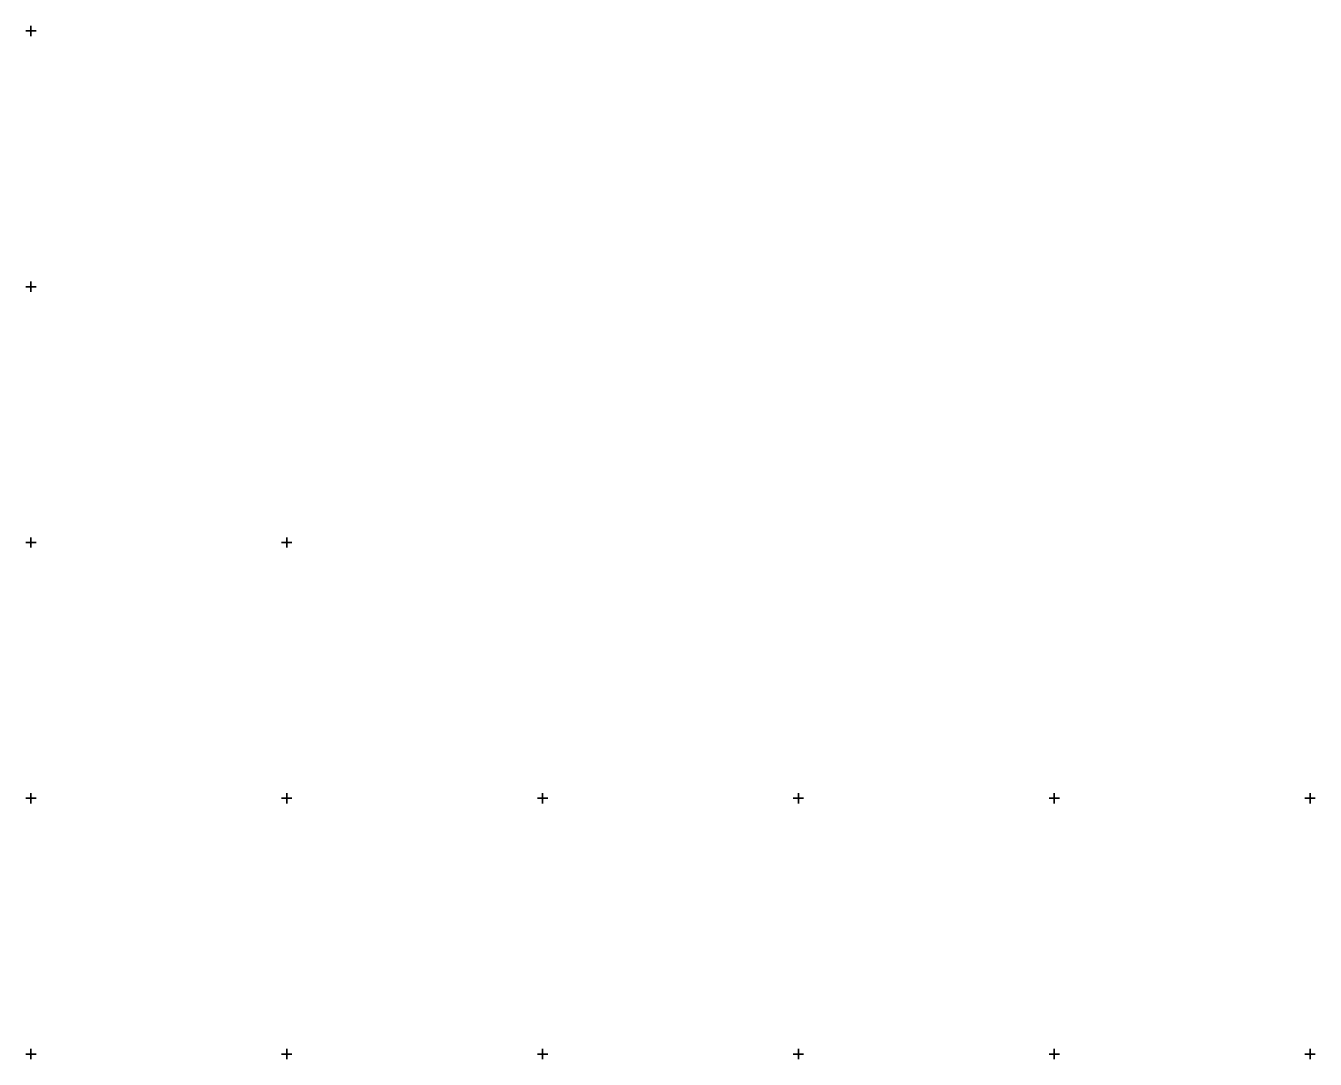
# Model space of a CAD drawing. Extents: x -779302 to -774398, y -1144902 to -1142831.
# Drawn here: x -776002 to -775498, y -1143902 to -1143498 of the extents above; entities that cross this region are included whole.
import ezdxf

# ---------------------------------------------------------------- set-up
doc = ezdxf.new("R2010")
doc.units = 0
doc.layers.add('hektosit - Vrstva 5', color=7, linetype='Continuous')

msp = doc.modelspace()

# ---------------------------------------------------------------- linework, layer by layer
at = {"layer": 'hektosit - Vrstva 5'}
for p, q in [((-776002, -1143500), (-775998, -1143500)), ((-776000, -1143498), (-776000, -1143502)), ((-776002, -1143600), (-775998, -1143600)), ((-776000, -1143598), (-776000, -1143602)), ((-776002, -1143700), (-775998, -1143700)), ((-776000, -1143698), (-776000, -1143702)), ((-775902, -1143700), (-775898, -1143700)), ((-775900, -1143698), (-775900, -1143702)), ((-776002, -1143800), (-775998, -1143800)), ((-776000, -1143798), (-776000, -1143802)), ((-775902, -1143800), (-775898, -1143800)), ((-775900, -1143798), (-775900, -1143802)), ((-775802, -1143800), (-775798, -1143800)), ((-775800, -1143798), (-775800, -1143802)), ((-775702, -1143800), (-775698, -1143800)), ((-775700, -1143798), (-775700, -1143802)), ((-775602, -1143800), (-775598, -1143800)), ((-775600, -1143798), (-775600, -1143802)), ((-775502, -1143800), (-775498, -1143800)), ((-775500, -1143798), (-775500, -1143802)), ((-776000, -1143898), (-776000, -1143902)), ((-775900, -1143898), (-775900, -1143902)), ((-775800, -1143898), (-775800, -1143902)), ((-775700, -1143898), (-775700, -1143902)), ((-775600, -1143898), (-775600, -1143902)), ((-775500, -1143898), (-775500, -1143902)), ((-776002, -1143900), (-775998, -1143900)), ((-775902, -1143900), (-775898, -1143900)), ((-775802, -1143900), (-775798, -1143900)), ((-775702, -1143900), (-775698, -1143900)), ((-775602, -1143900), (-775598, -1143900)), ((-775502, -1143900), (-775498, -1143900))]:
    msp.add_line(p, q, dxfattribs=at)

doc.saveas('drawing.dxf')
